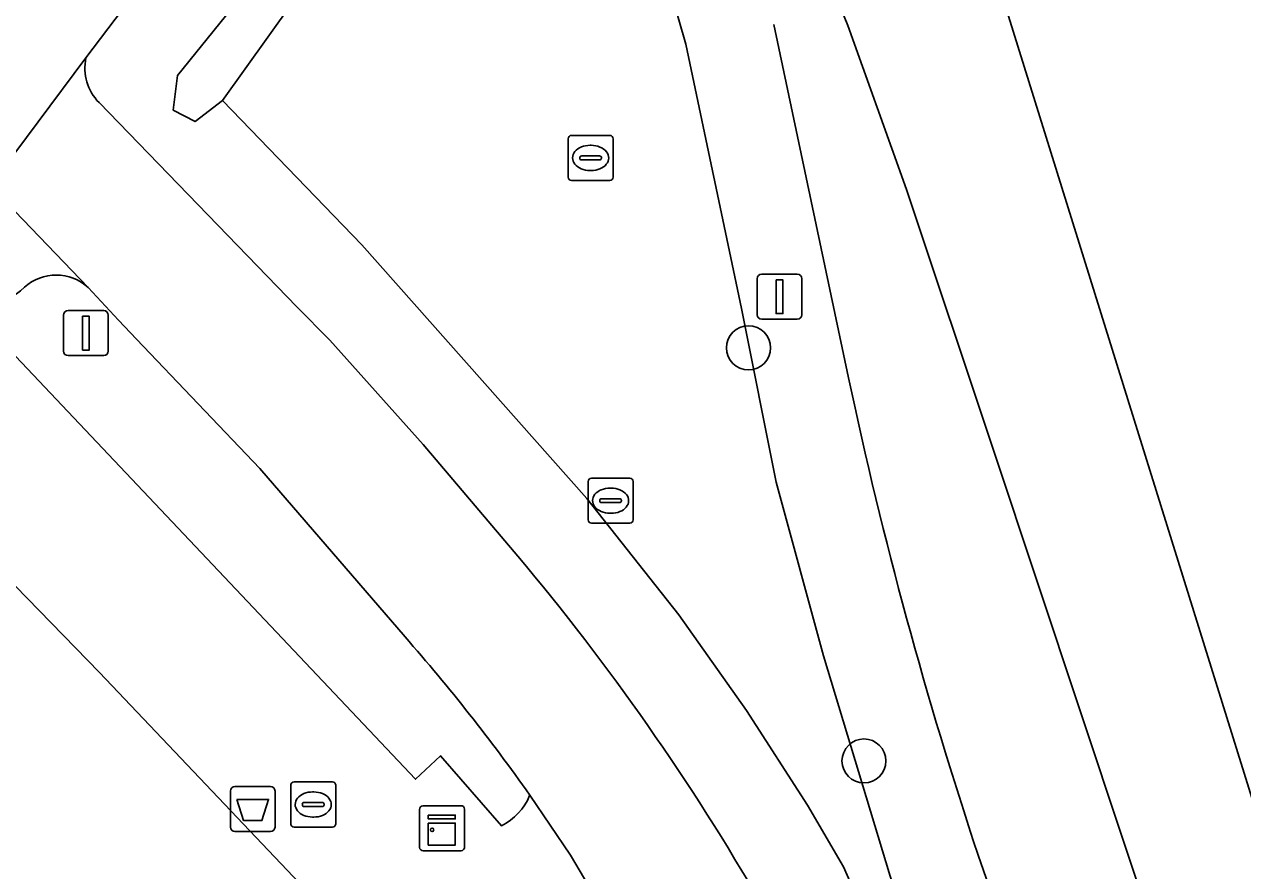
# Model space of a CAD drawing. Extents: x 157445 to 158888, y 383061 to 384688.
# Drawn here: x 158788.88 to 158815.94, y 383821.52 to 383840.31 of the extents above; entities that cross this region are included whole.
import ezdxf

# ---------------------------------------------------------------- set-up
doc = ezdxf.new("R2010")
doc.units = 0
for name, color, linetype in [('IMGEO_Afvalbak', 7, 'Continuous'), ('IMGEO_Berm_groen', 7, 'Continuous'), ('IMGEO_Boom', 7, 'Continuous'), ('IMGEO_Brandkraan', 7, 'Continuous'), ('IMGEO_Erf', 7, 'Continuous'), ('IMGEO_Fietspad_gesloten', 7, 'Continuous'), ('IMGEO_Greppel_droge_sloot', 7, 'Continuous'), ('IMGEO_Groenvoorziening', 7, 'Continuous'), ('IMGEO_Kast', 7, 'Continuous'), ('IMGEO_Lichtmast', 7, 'Continuous'), ('IMGEO_Rijbaan_lokaal_open', 7, 'Continuous'), ('IMGEO_Rijbaan_regionaal_gesloten', 7, 'Continuous'), ('IMGEO_Rioolput', 7, 'Continuous'), ('IMGEO_Verkeersbordpaal', 7, 'Continuous'), ('IMGEO_Verkeerseiland_groen', 7, 'Continuous'), ('IMGEO_Voetpad_open', 7, 'Continuous')]:
    doc.layers.add(name, color=color, linetype=linetype)

msp = doc.modelspace()

# ---------------------------------------------------------------- linework, layer by layer
at = {"layer": 'IMGEO_Afvalbak'}
for p, q in [((158793.553, 383823.39), (158794.343, 383823.39)), ((158794.343, 383823.39), (158793.553, 383823.39)), ((158793.453, 383822.49), (158793.453, 383823.29)), ((158793.453, 383823.29), (158793.453, 383822.49)), ((158794.443, 383823.29), (158794.443, 383822.49)), ((158794.443, 383822.49), (158794.443, 383823.29)), ((158794.343, 383822.39), (158793.553, 383822.39)), ((158793.553, 383822.39), (158794.343, 383822.39))]:
    msp.add_line(p, q, dxfattribs=at)
msp.add_lwpolyline([(158793.596, 383823.104), (158794.3, 383823.104), (158794.151, 383822.634), (158793.745, 383822.634), (158793.596, 383823.104)], dxfattribs=at)
for centre, start, end in [((158793.553, 383823.29), 90, 180), ((158793.553, 383823.29), 90, 180), ((158794.343, 383823.29), 0, 90), ((158794.343, 383823.29), 360, 90), ((158793.553, 383822.49), 180, 270), ((158793.553, 383822.49), 180, 270), ((158794.343, 383822.49), 270, 0), ((158794.343, 383822.49), 270, 0)]:
    msp.add_arc(centre, 0.1, start, end, dxfattribs=at)
at = {"layer": 'IMGEO_Berm_groen'}
for points in [[(158760.297, 383868.436), (158763.187, 383871.698), (158784.669, 383852.64), (158794.517, 383845.539), (158791.378, 383841.084), (158790.243, 383839.568)], [(158802.083, 383845.053), (158803.571, 383839.871), (158804.806, 383834.002), (158805.578, 383830.15), (158806.628, 383826.294), (158808.111, 383821.404), (158809.506, 383817.376), (158810.149, 383815.525), (158809.753, 383815.209), (158808.842, 383817.595), (158807.072, 383821.61), (158806.27, 383822.979), (158804.92, 383825.082), (158803.414, 383827.207), (158801.371, 383829.79), (158796.375, 383835.422), (158793.274, 383838.623), (158793.273, 383838.622), (158792.669, 383838.158), (158792.183, 383838.411), (158792.274, 383839.176), (158797.607, 383845.775)], [(158810.213, 383842.194), (158817.194, 383819.764), (158818.029, 383817.666), (158821.398, 383819.917), (158825.61, 383822.511), (158830.025, 383825.131), (158830.935, 383825.659), (158831.739, 383826.107), (158837.971, 383829.417)], [(158807.185, 383832.467), (158805.521, 383840.314)], [(158790.534, 383838.577), (158794.925, 383834.044), (158795.663, 383833.304), (158797.735, 383830.983), (158799.84, 383828.503)], [(158812.422, 383815.076), (158810.064, 383821.869)]]:
    msp.add_lwpolyline(points, dxfattribs=at)
for centre, radius, start, end in [((158791.306, 383839.342), 1.087, 167.9877, 224.7413), ((158901.818, 383852.485), 96.727, 191.94358, 198.45226), ((158758.72, 383793.948), 53.711, 29.939, 40.042)]:
    msp.add_arc(centre, radius, start, end, dxfattribs=at)
at = {"layer": 'IMGEO_Boom'}
for centre in [(158804.961, 383833.133), (158807.526, 383823.959)]:
    msp.add_circle(centre, 0.489, dxfattribs=at)
at = {"layer": 'IMGEO_Brandkraan'}
for p, q in [((158794.791, 383822.566), (158794.791, 383823.418)), ((158794.866, 383823.492), (158795.718, 383823.492)), ((158795.792, 383823.418), (158795.792, 383822.566)), ((158795.279, 383823.272), (158795.304, 383823.272)), ((158795.05, 383822.986), (158795.05, 383822.998)), ((158795.488, 383822.949), (158795.09, 383822.949)), ((158795.093, 383823.035), (158795.491, 383823.035)), ((158795.534, 383822.998), (158795.534, 383822.986)), ((158795.302, 383822.712), (158795.277, 383822.712)), ((158795.718, 383822.492), (158794.866, 383822.492))]:
    msp.add_line(p, q, dxfattribs=at)
for points in [[(158794.791, 383822.566), (158794.791, 383823.418)], [(158794.866, 383823.492), (158795.718, 383823.492)], [(158795.792, 383823.418), (158795.792, 383822.566)], [(158795.718, 383822.492), (158794.866, 383822.492)]]:
    msp.add_lwpolyline(points, dxfattribs=at)
for centre, radius, start, end in [((158794.868, 383823.416), 0.0765, 91.552, 178.448), ((158794.868, 383823.416), 0.0765, 91.552, 178.448), ((158795.716, 383823.416), 0.0765, 1.552, 88.448), ((158795.716, 383823.416), 0.0765, 1.552, 88.448), ((158795.09, 383822.995), 0.0403, 85.8775, 175.7526), ((158795.087, 383822.985), 0.0366, 178.938, 274.7102), ((158795.491, 383822.992), 0.043, 264.8664, 352.4533), ((158795.495, 383822.997), 0.0386, 1.7309, 96.639), ((158794.868, 383822.568), 0.0765, 181.552, 268.448), ((158794.868, 383822.568), 0.0765, 181.552, 268.448), ((158795.716, 383822.568), 0.0765, 271.552, 358.448), ((158795.716, 383822.568), 0.0765, 271.552, 358.448)]:
    msp.add_arc(centre, radius, start, end, dxfattribs=at)
for centre, major_axis, ratio, start_param, end_param in [((158795.278, 383822.992), (-0.387, 0.002), 0.722429, 4.712389, 7.853982), ((158795.303, 383822.992), (-0.39, 0.002), 0.717154, 1.570796, 4.712389)]:
    msp.add_ellipse(centre, major_axis=major_axis, ratio=ratio, start_param=start_param, end_param=end_param, dxfattribs=at)
at = {"layer": 'IMGEO_Erf'}
msp.add_lwpolyline([(158803.28, 383809.344), (158799.254, 383816.709), (158795.963, 383820.215), (158790.546, 383825.926), (158785.18, 383831.423), (158784.449, 383832.119), (158769.755, 383845.72), (158764.27, 383850.615), (158758.2, 383856.035), (158753.696, 383860.084), (158753.669, 383860.052), (158750.794, 383862.615)], dxfattribs=at)
at = {"layer": 'IMGEO_Fietspad_gesloten'}
for points in [[(158790.243, 383839.568), (158788.117, 383836.727), (158790.292, 383834.469), (158790.967, 383833.748), (158791.368, 383833.321), (158794.107, 383830.456), (158797.331, 383826.715)], [(158799.84, 383828.503), (158797.735, 383830.983), (158795.663, 383833.304), (158794.925, 383834.044), (158790.534, 383838.577)], [(158800.104, 383823.201), (158801.009, 383821.868), (158802.996, 383818.503), (158803.252, 383817.966), (158804.454, 383815.054), (158805.392, 383812.047), (158806.057, 383808.968)]]:
    msp.add_lwpolyline(points, dxfattribs=at)
for centre, radius, start, end in [((158791.306, 383839.342), 1.087, 167.9877, 224.7413), ((158758.72, 383793.948), 53.711, 29.939, 40.042), ((158765.304, 383798.59), 42.623, 35.268, 41.288)]:
    msp.add_arc(centre, radius, start, end, dxfattribs=at)
at = {"layer": 'IMGEO_Greppel_droge_sloot'}
msp.add_lwpolyline([(158797.377, 383844.357), (158800.542, 383848.375), (158800.66, 383848.669), (158800.718, 383848.815), (158800.523, 383848.966), (158800.432, 383849.037), (158800.016, 383848.756), (158797.607, 383845.775), (158792.274, 383839.176), (158792.183, 383838.411), (158792.669, 383838.158), (158793.273, 383838.622), (158793.274, 383838.623)], close=True, dxfattribs=at)
at = {"layer": 'IMGEO_Groenvoorziening'}
msp.add_lwpolyline([(158803.571, 383839.871), (158802.083, 383845.053), (158801.472, 383846.707), (158800.66, 383848.669), (158800.542, 383848.375), (158797.377, 383844.357), (158793.274, 383838.623), (158796.375, 383835.422), (158801.371, 383829.79), (158803.414, 383827.207), (158804.92, 383825.082), (158806.27, 383822.979), (158807.072, 383821.61), (158808.842, 383817.595), (158809.753, 383815.209), (158810.149, 383815.525), (158809.506, 383817.376), (158808.111, 383821.404), (158806.628, 383826.294), (158805.578, 383830.15), (158804.806, 383834.002)], close=True, dxfattribs=at)
at = {"layer": 'IMGEO_Kast'}
for p, q in [((158797.653, 383822.041), (158797.653, 383822.882)), ((158797.653, 383822.882), (158797.653, 383822.041)), ((158797.728, 383822.966), (158798.569, 383822.966)), ((158798.569, 383822.966), (158797.728, 383822.966)), ((158798.653, 383822.891), (158798.653, 383822.05)), ((158798.653, 383822.05), (158798.653, 383822.891)), ((158798.578, 383821.966), (158797.737, 383821.966)), ((158797.737, 383821.966), (158798.578, 383821.966))]:
    msp.add_line(p, q, dxfattribs=at)
for points in [[(158797.848, 383822.756), (158798.448, 383822.756), (158798.448, 383822.671), (158797.848, 383822.671), (158797.848, 383822.756)], [(158797.848, 383822.581), (158798.448, 383822.581), (158798.448, 383822.092), (158797.848, 383822.092), (158797.848, 383822.581)]]:
    msp.add_lwpolyline(points, dxfattribs=at)
msp.add_circle((158797.932, 383822.43), 0.0377, dxfattribs=at)
for centre, start, end in [((158797.731, 383822.888), 92.4484, 184.2845), ((158797.731, 383822.888), 92.4484, 184.2845), ((158798.575, 383822.888), 2.4484, 94.2845), ((158798.575, 383822.888), 2.4484, 94.2845), ((158797.731, 383822.044), 182.4484, 274.2845), ((158797.731, 383822.044), 182.4484, 274.2845), ((158798.575, 383822.044), 272.4484, 4.2845), ((158798.575, 383822.044), 272.4484, 4.2845)]:
    msp.add_arc(centre, 0.0779, start, end, dxfattribs=at)
at = {"layer": 'IMGEO_Lichtmast'}
for p, q in [((158805.255, 383834.766), (158806.045, 383834.766)), ((158806.045, 383834.766), (158805.255, 383834.766)), ((158805.155, 383833.866), (158805.155, 383834.666)), ((158805.155, 383834.666), (158805.155, 383833.866)), ((158806.145, 383834.666), (158806.145, 383833.866)), ((158806.145, 383833.866), (158806.145, 383834.666)), ((158806.045, 383833.766), (158805.255, 383833.766)), ((158805.255, 383833.766), (158806.045, 383833.766))]:
    msp.add_line(p, q, dxfattribs=at)
msp.add_lwpolyline([(158805.575, 383834.641), (158805.725, 383834.641), (158805.725, 383833.891), (158805.575, 383833.891), (158805.575, 383834.641)], dxfattribs=at)
for centre, start, end in [((158805.255, 383834.666), 90, 180), ((158805.255, 383834.666), 90, 180), ((158806.045, 383834.666), 0, 90), ((158806.045, 383834.666), 360, 90), ((158805.255, 383833.866), 180, 270), ((158805.255, 383833.866), 180, 270), ((158806.045, 383833.866), 270, 0), ((158806.045, 383833.866), 270, 0)]:
    msp.add_arc(centre, 0.1, start, end, dxfattribs=at)
at = {"layer": 'IMGEO_Rijbaan_lokaal_open'}
msp.add_lwpolyline([(158790.292, 383834.469), (158788.117, 383836.727), (158790.243, 383839.568), (158791.378, 383841.084), (158789.223, 383842.749), (158781.658, 383848.196), (158780.83, 383848.843), (158775.92, 383853.23), (158758.973, 383868.315), (158756.633, 383870.424)], dxfattribs=at)
for centre, radius, start, end in [((158789.58, 383833.704), 1.045, 47.0333, 132.4006), ((158788.174, 383835.142), 0.967, 262.8412, 316.44)]:
    msp.add_arc(centre, radius, start, end, dxfattribs=at)
at = {"layer": 'IMGEO_Rijbaan_regionaal_gesloten'}
for points in [[(158801.175, 383852.211), (158805.531, 383844.31), (158807.166, 383840.29), (158808.473, 383836.647), (158810.409, 383830.835), (158815.225, 383816.371), (158818.029, 383817.666), (158817.194, 383819.764), (158810.213, 383842.194)], [(158810.064, 383821.869), (158812.422, 383815.076), (158815.225, 383816.371), (158810.409, 383830.835), (158808.473, 383836.647), (158807.166, 383840.29), (158805.531, 383844.31), (158801.175, 383852.211)], [(158805.521, 383840.314), (158807.185, 383832.467)]]:
    msp.add_lwpolyline(points, dxfattribs=at)
msp.add_arc((158901.818, 383852.485), 96.727, 191.94358, 198.45226, dxfattribs=at)
at = {"layer": 'IMGEO_Rioolput'}
for p, q in [((158800.954, 383836.923), (158800.954, 383837.775)), ((158801.029, 383837.849), (158801.881, 383837.849)), ((158801.955, 383837.775), (158801.955, 383836.923)), ((158801.442, 383837.629), (158801.467, 383837.629)), ((158801.213, 383837.343), (158801.213, 383837.355)), ((158801.651, 383837.306), (158801.253, 383837.306)), ((158801.256, 383837.392), (158801.654, 383837.392)), ((158801.697, 383837.355), (158801.697, 383837.343)), ((158801.465, 383837.069), (158801.44, 383837.069)), ((158801.881, 383836.849), (158801.029, 383836.849)), ((158801.397, 383829.312), (158801.397, 383830.164)), ((158801.472, 383830.238), (158802.324, 383830.238)), ((158802.398, 383830.164), (158802.398, 383829.312)), ((158801.885, 383830.018), (158801.91, 383830.018)), ((158801.656, 383829.732), (158801.656, 383829.744)), ((158802.094, 383829.695), (158801.696, 383829.695)), ((158801.699, 383829.781), (158802.097, 383829.781)), ((158802.14, 383829.744), (158802.14, 383829.732)), ((158801.908, 383829.458), (158801.883, 383829.458)), ((158802.324, 383829.238), (158801.472, 383829.238))]:
    msp.add_line(p, q, dxfattribs=at)
for points in [[(158800.954, 383836.923), (158800.954, 383837.775)], [(158801.029, 383837.849), (158801.881, 383837.849)], [(158801.955, 383837.775), (158801.955, 383836.923)], [(158801.881, 383836.849), (158801.029, 383836.849)], [(158801.397, 383829.312), (158801.397, 383830.164)], [(158801.472, 383830.238), (158802.324, 383830.238)], [(158802.398, 383830.164), (158802.398, 383829.312)], [(158802.324, 383829.238), (158801.472, 383829.238)]]:
    msp.add_lwpolyline(points, dxfattribs=at)
for centre, radius, start, end in [((158801.031, 383837.773), 0.0765, 91.552, 178.448), ((158801.031, 383837.773), 0.0765, 91.552, 178.448), ((158801.879, 383837.773), 0.0765, 1.552, 88.448), ((158801.879, 383837.773), 0.0765, 1.552, 88.448), ((158801.253, 383837.352), 0.0403, 85.8775, 175.7526), ((158801.25, 383837.342), 0.0366, 178.938, 274.7102), ((158801.654, 383837.349), 0.043, 264.8664, 352.4533), ((158801.658, 383837.354), 0.0386, 1.7309, 96.639), ((158801.031, 383836.925), 0.0765, 181.552, 268.448), ((158801.031, 383836.925), 0.0765, 181.552, 268.448), ((158801.879, 383836.925), 0.0765, 271.552, 358.448), ((158801.879, 383836.925), 0.0765, 271.552, 358.448), ((158801.474, 383830.162), 0.0765, 91.552, 178.448), ((158801.474, 383830.162), 0.0765, 91.552, 178.448), ((158802.322, 383830.162), 0.0765, 1.552, 88.448), ((158802.322, 383830.162), 0.0765, 1.552, 88.448), ((158801.696, 383829.741), 0.0403, 85.8775, 175.7526), ((158801.693, 383829.731), 0.0366, 178.938, 274.7102), ((158802.097, 383829.738), 0.043, 264.8664, 352.4533), ((158802.101, 383829.743), 0.0386, 1.7309, 96.639), ((158801.474, 383829.314), 0.0765, 181.552, 268.448), ((158801.474, 383829.314), 0.0765, 181.552, 268.448), ((158802.322, 383829.314), 0.0765, 271.552, 358.448), ((158802.322, 383829.314), 0.0765, 271.552, 358.448)]:
    msp.add_arc(centre, radius, start, end, dxfattribs=at)
for centre, major_axis, ratio, start_param, end_param in [((158801.441, 383837.349), (-0.387, 0.002), 0.722429, 4.712389, 7.853982), ((158801.466, 383837.349), (-0.39, 0.002), 0.717154, 1.570796, 4.712389), ((158801.884, 383829.738), (-0.387, 0.002), 0.722429, 4.712389, 7.853982), ((158801.909, 383829.738), (-0.39, 0.002), 0.717154, 1.570796, 4.712389)]:
    msp.add_ellipse(centre, major_axis=major_axis, ratio=ratio, start_param=start_param, end_param=end_param, dxfattribs=at)
at = {"layer": 'IMGEO_Verkeersbordpaal'}
for p, q in [((158789.847, 383833.958), (158790.637, 383833.958)), ((158790.637, 383833.958), (158789.847, 383833.958)), ((158789.747, 383833.058), (158789.747, 383833.858)), ((158789.747, 383833.858), (158789.747, 383833.058)), ((158790.737, 383833.858), (158790.737, 383833.058)), ((158790.737, 383833.058), (158790.737, 383833.858)), ((158790.637, 383832.958), (158789.847, 383832.958)), ((158789.847, 383832.958), (158790.637, 383832.958))]:
    msp.add_line(p, q, dxfattribs=at)
msp.add_lwpolyline([(158790.167, 383833.833), (158790.317, 383833.833), (158790.317, 383833.083), (158790.167, 383833.083), (158790.167, 383833.833)], dxfattribs=at)
for centre, start, end in [((158789.847, 383833.858), 90, 180), ((158789.847, 383833.858), 90, 180), ((158790.637, 383833.858), 0, 90), ((158790.637, 383833.858), 360, 90), ((158789.847, 383833.058), 180, 270), ((158789.847, 383833.058), 180, 270), ((158790.637, 383833.058), 270, 0), ((158790.637, 383833.058), 270, 0)]:
    msp.add_arc(centre, 0.1, start, end, dxfattribs=at)
at = {"layer": 'IMGEO_Verkeerseiland_groen'}
for points in [[(158794.107, 383830.456), (158791.368, 383833.321), (158790.967, 383833.748), (158790.292, 383834.469)], [(158788.054, 383834.183), (158787.776, 383833.894), (158797.562, 383823.551), (158798.117, 383824.076), (158799.474, 383822.521), (158799.576, 383822.577), (158799.673, 383822.643), (158799.763, 383822.717), (158799.847, 383822.798), (158799.923, 383822.887), (158799.991, 383822.982), (158800.049, 383823.083), (158800.099, 383823.189), (158800.104, 383823.201)], [(158797.331, 383826.715), (158794.107, 383830.456)]]:
    msp.add_lwpolyline(points, dxfattribs=at)
for centre, radius, start, end in [((158789.58, 383833.704), 1.045, 47.0333, 132.4006), ((158788.174, 383835.142), 0.967, 262.8412, 316.44), ((158765.304, 383798.59), 42.623, 35.268, 41.288)]:
    msp.add_arc(centre, radius, start, end, dxfattribs=at)
at = {"layer": 'IMGEO_Voetpad_open'}
for points in [[(158769.755, 383845.72), (158784.449, 383832.119), (158785.18, 383831.423), (158790.546, 383825.926), (158795.963, 383820.215), (158799.254, 383816.709), (158803.28, 383809.344)], [(158803.252, 383817.966), (158802.996, 383818.503), (158801.009, 383821.868), (158800.104, 383823.201), (158800.099, 383823.189), (158800.049, 383823.083), (158799.991, 383822.982), (158799.923, 383822.887), (158799.847, 383822.798), (158799.763, 383822.717), (158799.673, 383822.643), (158799.576, 383822.577), (158799.474, 383822.521), (158798.117, 383824.076), (158797.562, 383823.551), (158787.776, 383833.894), (158787.2, 383833.294), (158778.742, 383841.138)]]:
    msp.add_lwpolyline(points, dxfattribs=at)

doc.saveas('drawing.dxf')
